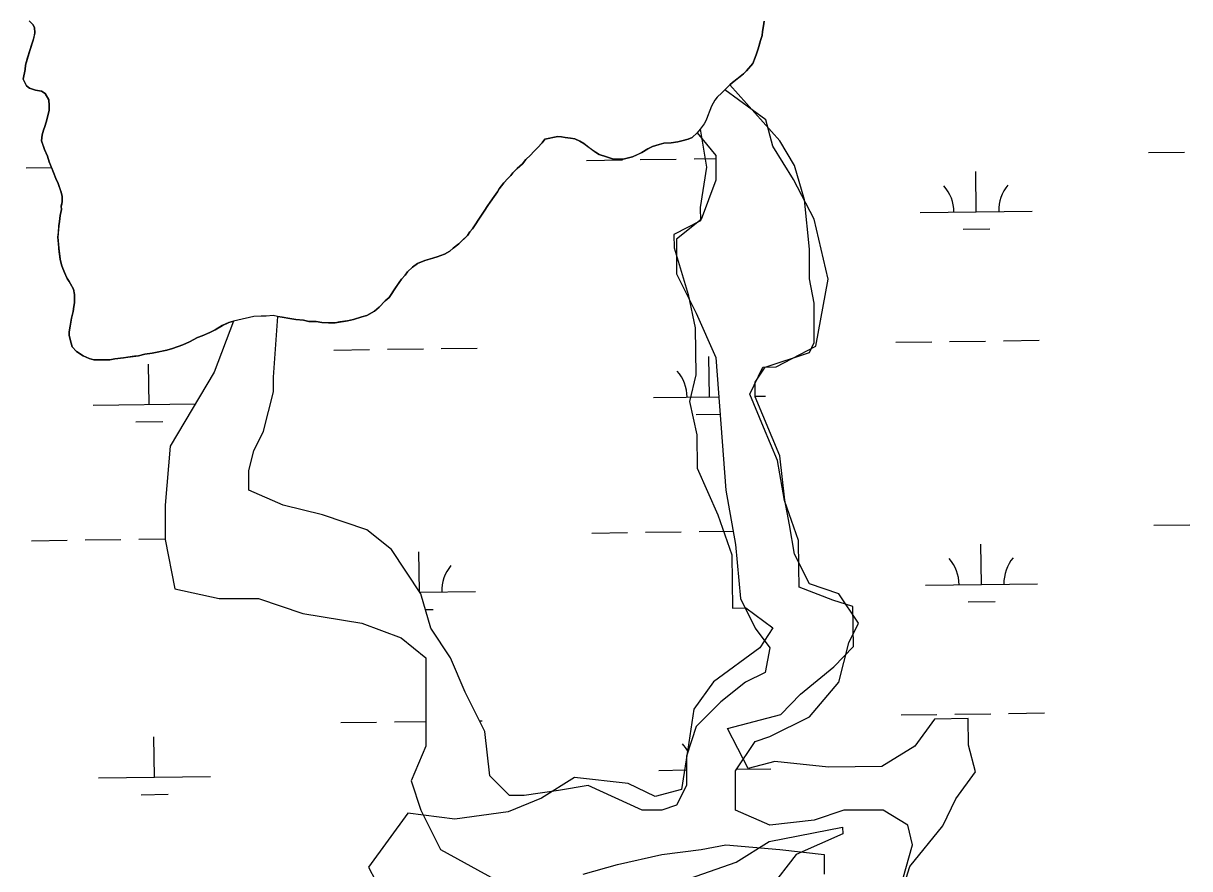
# Model space of a CAD drawing. Extents: x 3767014 to 3805179, y 361544 to 387384.
# Drawn here: x 3775206 to 3776247, y 377145 to 377899 of the extents above; entities that cross this region are included whole.
import ezdxf

# ---------------------------------------------------------------- set-up
doc = ezdxf.new("R2010")
doc.units = 0
doc.layers.add('V-TOPO-SHOR', color=7, linetype='Continuous')
doc.layers.add('V-WETL-SWMP', color=7, linetype='Continuous')

msp = doc.modelspace()

# ---------------------------------------------------------------- linework, layer by layer
at = {"layer": 'V-TOPO-SHOR'}
for points in [[(3775251.081, 377654.488), (3775251.077, 377657.56), (3775250.302, 377662.166), (3775248.764, 377664.853), (3775246.454, 377669.074), (3775244.531, 377671.759), (3775242.221, 377677.133), (3775240.681, 377680.588), (3775239.526, 377684.041), (3775238.367, 377689.032), (3775237.591, 377695.558), (3775237.203, 377698.63), (3775236.814, 377702.853), (3775236.423, 377708.614), (3775236.802, 377712.837), (3775237.179, 377718.598), (3775237.943, 377722.441), (3775238.32, 377727.817), (3775239.464, 377733.195), (3775239.46, 377736.267), (3775240.224, 377740.107), (3775240.218, 377745.1), (3775239.061, 377749.706), (3775236.749, 377756.616), (3775234.441, 377760.836), (3775232.514, 377766.21), (3775230.971, 377770.048), (3775228.661, 377775.805), (3775227.119, 377780.794), (3775224.424, 377786.936), (3775223.269, 377790.391), (3775221.727, 377794.612), (3775222.489, 377799.99), (3775223.635, 377804.215), (3775224.782, 377807.289), (3775225.929, 377811.129), (3775227.842, 377818.428), (3775228.606, 377821.5), (3775228.6, 377826.108), (3775228.211, 377831.101), (3775225.13, 377836.856), (3775221.673, 377838.773), (3775216.295, 377839.92), (3775210.917, 377841.448), (3775208.226, 377843.75), (3775205.531, 377849.507), (3775207.057, 377858.34), (3775207.436, 377862.18), (3775209.349, 377868.711), (3775211.261, 377875.242), (3775212.791, 377879.852), (3775214.321, 377884.462), (3775215.085, 377887.534), (3775215.851, 377890.991), (3775215.46, 377895.599), (3775213.922, 377898.284), (3775210.846, 377901.737)], [(3775867.031, 377901.303), (3775866.267, 377897.078), (3775865.505, 377892.085), (3775865.126, 377888.63), (3775863.597, 377884.02), (3775862.833, 377880.945), (3775861.686, 377876.72), (3775860.154, 377872.11), (3775859.007, 377869.036), (3775856.707, 377863.658), (3775851.339, 377857.123), (3775848.656, 377854.432), (3775843.667, 377850.586), (3775838.681, 377846.74), (3775836.381, 377844.434), (3775831.777, 377840.205), (3775829.092, 377837.512), (3775824.873, 377833.667), (3775822.956, 377830.976), (3775819.89, 377825.596), (3775818.358, 377821.754), (3775816.445, 377816.376), (3775815.299, 377812.919), (3775813.382, 377809.845), (3775809.931, 377804.85), (3775807.248, 377801.774), (3775802.644, 377797.545), (3775799.191, 377796.005), (3775793.432, 377794.461), (3775789.977, 377793.688), (3775783.833, 377792.912), (3775777.306, 377792.521), (3775773.083, 377791.364)], [(3775985.698, 377110.977), (3775997.133, 377146.938), (3776026.465, 377183.147), (3776038.065, 377207.176), (3776055.631, 377231.288), (3776049.334, 377255.068), (3776049.002, 377278.932), (3776019.173, 377278.517), (3776001.607, 377254.405), (3775972.026, 377236.094), (3775924.3, 377235.431), (3775876.49, 377240.733), (3775852.71, 377234.436), (3775834.315, 377269.982), (3775881.876, 377282.577), (3775899.525, 377300.723), (3775929.022, 377325.001), (3775946.671, 377343.147), (3775946.423, 377361.045), (3775946.174, 377378.942), (3775928.194, 377384.659), (3775898.199, 377396.177), (3775897.95, 377414.074), (3775897.619, 377437.937), (3775885.19, 377473.567), (3775878.727, 377509.279), (3775866.381, 377538.942), (3775854.035, 377568.606), (3775865.635, 377592.635), (3775877.566, 377592.8), (3775913.113, 377611.195), (3775924.216, 377671.019), (3775911.538, 377724.546), (3775893.144, 377760.092), (3775874.832, 377789.673), (3775868.534, 377813.453), (3775831.777, 377840.205)], [(3775809.931, 377804.85), (3775815.422, 377770.947), (3775809.953, 377735.069), (3775810.119, 377723.137), (3775786.422, 377710.874), (3775786.587, 377698.942), (3775799.099, 377657.347), (3775805.479, 377627.601), (3775806.059, 377585.84), (3775800.425, 377561.894), (3775806.805, 377532.148), (3775807.22, 377502.318), (3775825.697, 377460.806), (3775838.126, 377425.177), (3775838.789, 377377.45), (3775850.721, 377377.616), (3775874.833, 377360.05), (3775863.15, 377341.987), (3775821.803, 377311.578), (3775804.237, 377287.466), (3775798.769, 377251.588), (3775793.3, 377215.71), (3775769.519, 377209.413), (3775745.49, 377221.013), (3775697.681, 377226.316), (3775668.1, 377208.004), (3775638.437, 377195.658), (3775590.793, 377189.029), (3775548.949, 377194.415), (3775513.817, 377146.191), (3775519.949, 377134.342)], [(3775773.083, 377791.364), (3775767.326, 377789.437), (3775763.103, 377787.512), (3775757.731, 377784.048), (3775754.278, 377782.508), (3775749.289, 377780.198), (3775741.226, 377778.269), (3775735.85, 377778.263), (3775732.396, 377778.259), (3775726.247, 377780.172), (3775719.716, 377782.467), (3775716.259, 377784.382), (3775712.03, 377787.45), (3775705.882, 377792.05), (3775702.423, 377794.35), (3775697.813, 377796.265), (3775693.973, 377797.029), (3775689.363, 377797.408), (3775685.906, 377798.169), (3775682.834, 377798.55), (3775671.009, 377795.925)], [(3775671.009, 377795.925), (3775668.709, 377792.851), (3775664.492, 377788.237), (3775661.422, 377785.161), (3775658.354, 377781.701), (3775654.135, 377777.857), (3775651.067, 377774.013), (3775646.466, 377769.782), (3775642.63, 377765.938), (3775640.713, 377763.632), (3775638.028, 377760.941), (3775634.577, 377757.097), (3775630.358, 377751.717), (3775628.826, 377749.026), (3775625.758, 377744.799), (3775622.309, 377739.801), (3775620.392, 377736.727), (3775616.944, 377731.73), (3775614.644, 377728.271), (3775611.576, 377723.659), (3775609.661, 377720.585), (3775606.593, 377715.975), (3775604.293, 377713.284), (3775601.993, 377710.21), (3775597.389, 377705.596), (3775594.321, 377702.52), (3775589.335, 377698.673), (3775586.267, 377695.98), (3775581.661, 377693.287), (3775575.136, 377690.975), (3775568.226, 377689.048), (3775564.003, 377687.891), (3775557.478, 377685.196), (3775552.876, 377681.732), (3775548.655, 377677.503), (3775546.355, 377674.812), (3775543.287, 377670.968), (3775539.07, 377665.203), (3775537.154, 377662.514), (3775534.471, 377658.287), (3775532.171, 377654.828), (3775528.72, 377651.752), (3775523.35, 377645.985), (3775519.129, 377642.523), (3775512.221, 377638.675), (3775507.615, 377637.518), (3775500.322, 377635.206), (3775494.948, 377634.047), (3775488.036, 377632.886), (3775483.813, 377632.113), (3775478.054, 377632.105), (3775471.908, 377632.482), (3775466.917, 377633.244), (3775460.388, 377633.236), (3775455.778, 377634.383), (3775448.866, 377635.142), (3775443.488, 377635.904), (3775436.576, 377637.047), (3775432.351, 377637.809), (3775428.509, 377638.575), (3775422.365, 377638.182), (3775417.757, 377638.178), (3775411.23, 377637.784), (3775407.39, 377637.012), (3775400.865, 377635.468), (3775393.187, 377633.539), (3775388.964, 377632.382), (3775383.207, 377629.687), (3775376.685, 377625.838), (3775372.079, 377623.528), (3775365.171, 377620.448), (3775360.95, 377618.908), (3775354.042, 377615.06), (3775347.902, 377612.365), (3775338.688, 377609.28), (3775333.697, 377607.738), (3775326.404, 377606.194), (3775320.645, 377605.035), (3775314.118, 377604.259), (3775308.359, 377602.717), (3775304.904, 377602.327), (3775298.76, 377601.551), (3775294.922, 377600.779), (3775287.242, 377600.003), (3775282.636, 377599.229), (3775275.339, 377599.221), (3775271.884, 377599.216), (3775268.427, 377599.21), (3775264.202, 377600.357), (3775258.822, 377602.655), (3775253.059, 377606.489), (3775249.215, 377610.708), (3775247.286, 377617.235), (3775246.514, 377621.073), (3775246.51, 377624.145), (3775247.271, 377629.138), (3775248.414, 377636.435), (3775249.942, 377642.198), (3775250.706, 377646.806), (3775251.087, 377649.88), (3775251.081, 377654.488)], [(3775788.494, 377132.105), (3775841.938, 377150.749), (3775871.519, 377169.061), (3775936.977, 377181.904), (3775937.06, 377175.938), (3775895.548, 377157.46), (3775872.099, 377127.3)]]:
    msp.add_lwpolyline(points, dxfattribs=at)
at = {"layer": 'V-WETL-SWMP'}
for p, q in [((3775708.394, 377777.142), (3775740.391, 377777.586)), ((3775756.389, 377777.808), (3775788.386, 377778.253)), ((3775804.385, 377778.475), (3775823.876, 377778.746)), ((3776210.25, 377784.111), (3776242.247, 377784.556)), ((3775208.057, 377770.33), (3775230.744, 377770.646)), ((3776056.377, 377731.227), (3776055.877, 377767.223)), ((3776006.382, 377730.532), (3776106.373, 377731.921)), ((3776044.593, 377715.631), (3776068.591, 377715.964)), ((3775578.715, 377609.15), (3775610.712, 377609.595)), ((3775984.58, 377614.786), (3776016.577, 377615.231)), ((3776032.575, 377615.453), (3776064.572, 377615.898)), ((3776080.571, 377616.12), (3776112.567, 377616.564)), ((3775482.724, 377607.817), (3775514.721, 377608.261)), ((3775530.719, 377608.483), (3775562.716, 377608.928)), ((3775818.181, 377566.042), (3775817.681, 377602.039)), ((3775317.854, 377559.237), (3775317.349, 377595.232)), ((3775267.865, 377558.542), (3775359.119, 377559.81)), ((3775768.185, 377565.348), (3775826.474, 377566.157)), ((3775858.999, 377566.607), (3775868.172, 377566.735)), ((3775806.396, 377550.446), (3775827.615, 377550.741)), ((3775306.072, 377543.641), (3775330.067, 377543.974)), ((3775713.015, 377444.499), (3775745.012, 377444.943)), ((3775761.01, 377445.165), (3775793.007, 377445.61)), ((3775809.006, 377445.832), (3775839.268, 377446.253)), ((3776214.87, 377451.468), (3776246.867, 377451.913)), ((3775212.716, 377437.696), (3775244.709, 377438.141)), ((3775260.705, 377438.363), (3775292.698, 377438.808)), ((3775308.694, 377439.03), (3775332.187, 377439.356)), ((3776060.998, 377398.584), (3776060.498, 377434.58)), ((3775559.132, 377392.374), (3775558.643, 377427.611)), ((3775559.634, 377391.621), (3775609.138, 377392.309)), ((3776011.003, 377397.889), (3776110.993, 377399.278)), ((3776049.214, 377382.988), (3776073.211, 377383.321)), ((3775564.49, 377376.256), (3775571.356, 377376.352)), ((3775536.877, 377276.014), (3775564.834, 377276.402)), ((3775612.766, 377276.916), (3775615.333, 377276.952)), ((3775989.201, 377282.143), (3776021.198, 377282.588)), ((3776037.196, 377282.81), (3776069.193, 377283.255)), ((3776085.191, 377283.477), (3776117.188, 377283.921)), ((3775488.888, 377275.347), (3775520.881, 377275.791)), ((3775322.513, 377226.603), (3775322.009, 377262.598)), ((3775272.525, 377225.908), (3775372.501, 377227.297)), ((3775772.806, 377232.705), (3775797.534, 377233.048)), ((3775842.389, 377233.67), (3775872.793, 377234.092)), ((3775310.732, 377211.007), (3775334.726, 377211.34))]:
    msp.add_line(p, q, dxfattribs=at)
for points in [[(3775210.845, 377901.737), (3775213.921, 377898.284), (3775215.46, 377895.598), (3775215.85, 377890.991), (3775214.321, 377884.461), (3775211.261, 377875.241), (3775207.436, 377862.18), (3775207.057, 377858.34), (3775205.532, 377849.506), (3775208.227, 377843.749), (3775210.918, 377841.448), (3775216.295, 377839.919), (3775221.673, 377838.773), (3775225.131, 377836.857), (3775228.21, 377831.101), (3775228.6, 377826.109), (3775228.606, 377821.501), (3775225.93, 377811.13), (3775224.783, 377807.289), (3775223.635, 377804.215), (3775222.488, 377799.99), (3775221.726, 377794.613), (3775224.424, 377786.936), (3775227.119, 377780.795), (3775228.661, 377775.805), (3775232.513, 377766.21), (3775234.44, 377760.836), (3775236.749, 377756.615), (3775238.849, 377750.338), (3775239.061, 377749.705), (3775240.219, 377745.099), (3775240.225, 377740.107), (3775239.603, 377736.979), (3775239.461, 377736.266), (3775239.465, 377733.194), (3775238.32, 377727.816), (3775237.942, 377722.44), (3775237.179, 377718.599), (3775236.423, 377708.614), (3775237.203, 377698.631), (3775238.367, 377689.032), (3775239.525, 377684.041), (3775240.681, 377680.587), (3775243.096, 377675.05), (3775244.532, 377671.759), (3775246.455, 377669.073), (3775250.303, 377662.166), (3775251.077, 377657.559), (3775251.086, 377649.879), (3775250.706, 377646.806), (3775249.943, 377642.197), (3775248.414, 377636.435), (3775246.509, 377624.145), (3775246.513, 377621.073), (3775247.286, 377617.234), (3775249.214, 377610.708), (3775253.059, 377606.489), (3775258.823, 377602.656), (3775264.202, 377600.358), (3775268.428, 377599.211), (3775282.636, 377599.229), (3775287.243, 377600.002), (3775294.922, 377600.779), (3775298.761, 377601.552), (3775308.36, 377602.716), (3775314.118, 377604.259), (3775320.645, 377605.035), (3775333.698, 377607.739), (3775338.688, 377609.281), (3775347.901, 377612.364), (3775354.041, 377615.059), (3775360.949, 377618.908), (3775365.171, 377620.449), (3775372.079, 377623.529), (3775376.685, 377625.839), (3775383.208, 377629.687), (3775388.965, 377632.382), (3775393.187, 377633.539), (3775376.06, 377588.073), (3775336.547, 377522.178), (3775332.156, 377469.463), (3775332.156, 377438.712), (3775340.937, 377394.782), (3775380.45, 377385.996), (3775415.573, 377385.996), (3775455.086, 377372.817), (3775507.771, 377364.031), (3775542.893, 377350.852), (3775564.845, 377333.28)], [(3775990.709, 377135.596), (3775999.49, 377166.347), (3775995.1, 377183.919), (3775973.148, 377197.098), (3775938.025, 377197.098), (3775911.683, 377188.312), (3775872.17, 377183.919), (3775841.437, 377197.098), (3775841.437, 377232.241), (3775858.999, 377258.599), (3775872.17, 377262.992), (3775907.293, 377280.564), (3775933.635, 377311.315), (3775942.415, 377346.459), (3775951.196, 377364.031), (3775933.635, 377390.389), (3775907.293, 377399.175), (3775894.121, 377425.533), (3775889.731, 377451.891), (3775885.341, 377473.856), (3775880.95, 377513.392), (3775858.999, 377566.108), (3775858.999, 377579.287), (3775867.779, 377592.466), (3775907.293, 377605.645), (3775911.683, 377614.431), (3775911.683, 377649.575), (3775907.293, 377671.54), (3775907.293, 377697.898), (3775902.902, 377741.828), (3775894.121, 377772.579), (3775880.95, 377794.544), (3775836.38, 377844.433), (3775838.681, 377846.74), (3775848.656, 377854.432), (3775851.34, 377857.124), (3775856.708, 377863.658), (3775859.006, 377869.037), (3775860.154, 377872.11), (3775861.685, 377876.72), (3775863.596, 377884.019), (3775865.126, 377888.629), (3775865.506, 377892.085), (3775866.268, 377897.078), (3775867.031, 377901.303)], [(3775432.673, 377637.786), (3775436.576, 377637.047), (3775443.489, 377635.904), (3775448.866, 377635.142), (3775455.779, 377634.383), (3775460.388, 377633.236), (3775466.917, 377633.244), (3775471.909, 377632.482), (3775478.054, 377632.106), (3775483.814, 377632.113), (3775494.948, 377634.046), (3775500.322, 377635.205), (3775507.616, 377637.518), (3775512.222, 377638.675), (3775519.13, 377642.524), (3775523.35, 377645.985), (3775528.719, 377651.751), (3775532.171, 377654.828), (3775537.154, 377662.514), (3775543.288, 377670.969), (3775546.355, 377674.813), (3775548.656, 377677.504), (3775552.875, 377681.733), (3775557.478, 377685.195), (3775564.003, 377687.89), (3775575.136, 377690.976), (3775581.661, 377693.288), (3775586.266, 377695.981), (3775589.334, 377698.673), (3775594.322, 377702.519), (3775601.993, 377710.209), (3775604.293, 377713.284), (3775606.594, 377715.974), (3775609.66, 377720.586), (3775611.576, 377723.66), (3775616.943, 377731.731), (3775620.393, 377736.727), (3775622.309, 377739.802), (3775625.759, 377744.798), (3775628.826, 377749.026), (3775630.359, 377751.716), (3775634.576, 377757.097), (3775638.028, 377760.941), (3775640.712, 377763.632), (3775642.63, 377765.939), (3775646.465, 377769.783), (3775651.068, 377774.013), (3775654.135, 377777.857), (3775658.355, 377781.702), (3775661.422, 377785.161), (3775664.491, 377788.237), (3775668.709, 377792.85), (3775671.009, 377795.925), (3775682.834, 377798.551), (3775685.906, 377798.17), (3775689.363, 377797.407), (3775693.972, 377797.028), (3775697.813, 377796.265), (3775702.423, 377794.35), (3775705.882, 377792.051), (3775716.259, 377784.383), (3775719.717, 377782.467), (3775726.248, 377780.171), (3775732.395, 377778.259), (3775741.227, 377778.269), (3775749.289, 377780.199), (3775757.732, 377784.049), (3775763.104, 377787.512), (3775767.326, 377789.437), (3775773.083, 377791.364), (3775777.306, 377792.521), (3775783.833, 377792.913), (3775789.977, 377793.689), (3775793.432, 377794.461), (3775799.19, 377796.004), (3775802.644, 377797.544), (3775807.247, 377801.774), (3775823.876, 377781.365), (3775823.876, 377759.4), (3775810.705, 377724.256), (3775788.753, 377706.684), (3775788.753, 377675.933), (3775806.314, 377640.789), (3775823.876, 377601.252), (3775832.657, 377482.642), (3775841.437, 377434.319), (3775845.828, 377385.996), (3775858.999, 377359.638), (3775872.17, 377342.066), (3775867.779, 377320.101), (3775850.218, 377311.315), (3775828.266, 377293.743), (3775806.314, 377271.778), (3775797.534, 377245.42), (3775797.534, 377219.062), (3775788.753, 377201.491), (3775775.582, 377197.098), (3775758.021, 377197.098), (3775709.727, 377219.062), (3775683.385, 377214.67), (3775652.652, 377210.277)], [(3775652.652, 377210.277), (3775639.481, 377210.277), (3775621.92, 377227.848), (3775617.529, 377267.385), (3775599.968, 377302.529), (3775586.797, 377333.28), (3775569.235, 377359.638), (3775560.455, 377390.389), (3775534.113, 377429.926), (3775512.161, 377447.498), (3775472.648, 377460.677), (3775437.525, 377469.463), (3775406.792, 377482.642), (3775406.792, 377500.214), (3775411.183, 377517.785), (3775419.964, 377535.357), (3775428.744, 377570.501), (3775428.744, 377583.68), (3775432.673, 377637.786)], [(3775564.845, 377333.28), (3775564.845, 377254.206), (3775551.674, 377223.455), (3775560.455, 377197.098), (3775578.016, 377161.954), (3775626.31, 377135.596)], [(3775705.336, 377139.989), (3775736.069, 377148.775), (3775775.582, 377157.561), (3775810.705, 377161.954), (3775832.657, 377166.347), (3775880.95, 377161.954), (3775920.464, 377157.561), (3775920.464, 377139.989)]]:
    msp.add_lwpolyline(points, dxfattribs=at)
for centre, start, end in [((3776001.133, 377730.934), 0.024037, 41.567695), ((3776111.608, 377732.469), 140.024034, 181.567693), ((3775762.936, 377565.75), 0.024037, 41.567696), ((3776116.229, 377399.826), 140.024034, 181.567693), ((3775614.374, 377392.856), 140.024034, 181.567692), ((3776005.754, 377398.291), 0.024037, 41.567695), ((3775767.557, 377233.107), 27.430495, 41.567696), ((3775878.029, 377234.639), 180.61206, 181.567693)]:
    msp.add_arc(centre, 35.246, start, end, dxfattribs=at)

doc.saveas('drawing.dxf')
